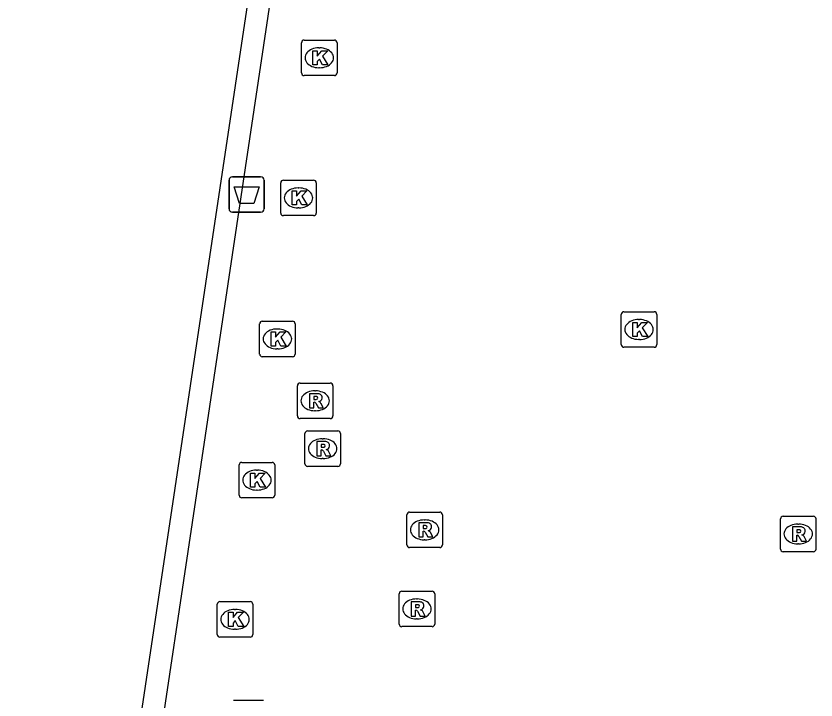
# Model space of a CAD drawing. Extents: x 164150 to 165261, y 382513 to 383432.
# Drawn here: x 164889.35 to 164911.88, y 382745.8 to 382765.08 of the extents above; entities that cross this region are included whole.
import ezdxf

# ---------------------------------------------------------------- set-up
doc = ezdxf.new("R2010")
doc.units = 0
for name, color, linetype in [('IMGEO_Afvalbak', 7, 'Continuous'), ('IMGEO_Hek', 7, 'Continuous'), ('IMGEO_Kolk', 7, 'Continuous'), ('IMGEO_Rioolput', 7, 'Continuous'), ('IMGEO_Voetpad_open', 7, 'Continuous')]:
    doc.layers.add(name, color=color, linetype=linetype)

msp = doc.modelspace()

# ---------------------------------------------------------------- linework, layer by layer
at = {"layer": 'IMGEO_Afvalbak'}
for p, q in [((164895.347, 382759.652), (164895.347, 382760.452)), ((164895.347, 382760.452), (164895.347, 382759.652)), ((164895.447, 382760.552), (164896.237, 382760.552)), ((164896.237, 382760.552), (164895.447, 382760.552)), ((164896.337, 382760.452), (164896.337, 382759.652)), ((164896.337, 382759.652), (164896.337, 382760.452)), ((164896.237, 382759.552), (164895.447, 382759.552)), ((164895.447, 382759.552), (164896.237, 382759.552))]:
    msp.add_line(p, q, dxfattribs=at)
msp.add_lwpolyline([(164895.49, 382760.266), (164896.194, 382760.266), (164896.045, 382759.796), (164895.639, 382759.796), (164895.49, 382760.266)], dxfattribs=at)
for centre, start, end in [((164895.447, 382760.452), 90, 180), ((164895.447, 382760.452), 90, 180), ((164896.237, 382760.452), 0, 90), ((164896.237, 382760.452), 360, 90), ((164895.447, 382759.652), 180, 270), ((164895.447, 382759.652), 180, 270), ((164896.237, 382759.652), 270, 0), ((164896.237, 382759.652), 270, 0)]:
    msp.add_arc(centre, 0.1, start, end, dxfattribs=at)
at = {"layer": 'IMGEO_Hek'}
msp.add_lwpolyline([(164899.183, 382783.446), (164888.424, 382711.456), (164849.165, 382717.337)], dxfattribs=at)
at = {"layer": 'IMGEO_Kolk'}
for p, q in [((164897.387, 382763.478), (164897.387, 382764.33)), ((164897.462, 382764.404), (164898.314, 382764.404)), ((164898.388, 382764.33), (164898.388, 382763.478)), ((164897.875, 382764.184), (164897.9, 382764.184)), ((164897.898, 382763.624), (164897.873, 382763.624)), ((164898.314, 382763.404), (164897.462, 382763.404)), ((164896.802, 382759.53), (164896.802, 382760.382)), ((164896.877, 382760.456), (164897.729, 382760.456)), ((164897.803, 382760.382), (164897.803, 382759.53)), ((164897.29, 382760.236), (164897.315, 382760.236)), ((164897.313, 382759.676), (164897.288, 382759.676)), ((164897.729, 382759.456), (164896.877, 382759.456)), ((164906.395, 382755.821), (164906.395, 382756.673)), ((164906.47, 382756.747), (164907.322, 382756.747)), ((164907.396, 382756.673), (164907.396, 382755.821)), ((164896.209, 382755.555), (164896.209, 382756.407)), ((164896.284, 382756.481), (164897.136, 382756.481)), ((164897.21, 382756.407), (164897.21, 382755.555)), ((164906.883, 382756.527), (164906.908, 382756.527)), ((164896.697, 382756.261), (164896.722, 382756.261)), ((164906.906, 382755.967), (164906.881, 382755.967)), ((164896.72, 382755.701), (164896.695, 382755.701)), ((164907.322, 382755.747), (164906.47, 382755.747)), ((164897.136, 382755.481), (164896.284, 382755.481)), ((164895.706, 382752.502), (164896.558, 382752.502)), ((164895.631, 382751.576), (164895.631, 382752.428)), ((164896.119, 382752.282), (164896.144, 382752.282)), ((164896.632, 382752.428), (164896.632, 382751.576)), ((164896.142, 382751.722), (164896.117, 382751.722)), ((164896.558, 382751.502), (164895.706, 382751.502)), ((164895.015, 382747.651), (164895.015, 382748.503)), ((164895.09, 382748.577), (164895.942, 382748.577)), ((164896.016, 382748.503), (164896.016, 382747.651)), ((164895.503, 382748.357), (164895.528, 382748.357)), ((164895.526, 382747.797), (164895.501, 382747.797)), ((164895.942, 382747.577), (164895.09, 382747.577)), ((164895.47, 382745.804), (164896.322, 382745.804))]:
    msp.add_line(p, q, dxfattribs=at)
for points in [[(164897.387, 382763.478), (164897.387, 382764.33)], [(164897.462, 382764.404), (164898.314, 382764.404)], [(164898.388, 382764.33), (164898.388, 382763.478)], [(164897.708, 382764.104), (164897.831, 382764.104), (164897.831, 382763.953), (164897.961, 382764.104), (164898.125, 382764.104), (164897.979, 382763.953), (164898.132, 382763.704), (164897.98, 382763.704), (164897.895, 382763.868), (164897.831, 382763.801), (164897.831, 382763.704), (164897.708, 382763.704), (164897.708, 382764.104)], [(164898.314, 382763.404), (164897.462, 382763.404)], [(164896.802, 382759.53), (164896.802, 382760.382)], [(164896.877, 382760.456), (164897.729, 382760.456)], [(164897.803, 382760.382), (164897.803, 382759.53)], [(164897.123, 382760.156), (164897.246, 382760.156), (164897.246, 382760.005), (164897.376, 382760.156), (164897.54, 382760.156), (164897.394, 382760.005), (164897.547, 382759.756), (164897.395, 382759.756), (164897.31, 382759.92), (164897.246, 382759.853), (164897.246, 382759.756), (164897.123, 382759.756), (164897.123, 382760.156)], [(164897.729, 382759.456), (164896.877, 382759.456)], [(164906.395, 382755.821), (164906.395, 382756.673)], [(164906.47, 382756.747), (164907.322, 382756.747)], [(164907.396, 382756.673), (164907.396, 382755.821)], [(164896.209, 382755.555), (164896.209, 382756.407)], [(164896.284, 382756.481), (164897.136, 382756.481)], [(164897.21, 382756.407), (164897.21, 382755.555)], [(164906.716, 382756.447), (164906.839, 382756.447), (164906.839, 382756.296), (164906.969, 382756.447), (164907.133, 382756.447), (164906.987, 382756.296), (164907.14, 382756.047), (164906.988, 382756.047), (164906.903, 382756.211), (164906.839, 382756.144), (164906.839, 382756.047), (164906.716, 382756.047), (164906.716, 382756.447)], [(164896.53, 382756.181), (164896.653, 382756.181), (164896.653, 382756.03), (164896.783, 382756.181), (164896.947, 382756.181), (164896.801, 382756.03), (164896.954, 382755.781), (164896.802, 382755.781), (164896.717, 382755.945), (164896.653, 382755.878), (164896.653, 382755.781), (164896.53, 382755.781), (164896.53, 382756.181)], [(164907.322, 382755.747), (164906.47, 382755.747)], [(164897.136, 382755.481), (164896.284, 382755.481)], [(164895.706, 382752.502), (164896.558, 382752.502)], [(164895.631, 382751.576), (164895.631, 382752.428)], [(164896.632, 382752.428), (164896.632, 382751.576)], [(164895.952, 382752.202), (164896.075, 382752.202), (164896.075, 382752.051), (164896.205, 382752.202), (164896.369, 382752.202), (164896.223, 382752.051), (164896.376, 382751.802), (164896.224, 382751.802), (164896.139, 382751.966), (164896.075, 382751.899), (164896.075, 382751.802), (164895.952, 382751.802), (164895.952, 382752.202)], [(164896.558, 382751.502), (164895.706, 382751.502)], [(164895.015, 382747.651), (164895.015, 382748.503)], [(164895.09, 382748.577), (164895.942, 382748.577)], [(164896.016, 382748.503), (164896.016, 382747.651)], [(164895.336, 382748.277), (164895.459, 382748.277), (164895.459, 382748.126), (164895.589, 382748.277), (164895.753, 382748.277), (164895.607, 382748.126), (164895.76, 382747.877), (164895.608, 382747.877), (164895.523, 382748.041), (164895.459, 382747.974), (164895.459, 382747.877), (164895.336, 382747.877), (164895.336, 382748.277)], [(164895.942, 382747.577), (164895.09, 382747.577)], [(164895.47, 382745.804), (164896.322, 382745.804)]]:
    msp.add_lwpolyline(points, dxfattribs=at)
for centre, start, end in [((164897.464, 382764.328), 91.552, 178.448), ((164897.464, 382764.328), 91.552, 178.448), ((164898.312, 382764.328), 1.552, 88.448), ((164898.312, 382764.328), 1.552, 88.448), ((164897.464, 382763.48), 181.552, 268.448), ((164897.464, 382763.48), 181.552, 268.448), ((164898.312, 382763.48), 271.552, 358.448), ((164898.312, 382763.48), 271.552, 358.448), ((164896.879, 382760.38), 91.552, 178.448), ((164896.879, 382760.38), 91.552, 178.448), ((164897.727, 382760.38), 1.552, 88.448), ((164897.727, 382760.38), 1.552, 88.448), ((164896.879, 382759.532), 181.552, 268.448), ((164896.879, 382759.532), 181.552, 268.448), ((164897.727, 382759.532), 271.552, 358.448), ((164897.727, 382759.532), 271.552, 358.448), ((164906.472, 382756.671), 91.552, 178.448), ((164906.472, 382756.671), 91.552, 178.448), ((164907.32, 382756.671), 1.552, 88.448), ((164907.32, 382756.671), 1.552, 88.448), ((164896.286, 382756.405), 91.552, 178.448), ((164896.286, 382756.405), 91.552, 178.448), ((164897.134, 382756.405), 1.552, 88.448), ((164897.134, 382756.405), 1.552, 88.448), ((164906.472, 382755.823), 181.552, 268.448), ((164906.472, 382755.823), 181.552, 268.448), ((164907.32, 382755.823), 271.552, 358.448), ((164907.32, 382755.823), 271.552, 358.448), ((164896.286, 382755.557), 181.552, 268.448), ((164896.286, 382755.557), 181.552, 268.448), ((164897.134, 382755.557), 271.552, 358.448), ((164897.134, 382755.557), 271.552, 358.448), ((164895.708, 382752.426), 91.552, 178.448), ((164895.708, 382752.426), 91.552, 178.448), ((164896.556, 382752.426), 1.552, 88.448), ((164896.556, 382752.426), 1.552, 88.448), ((164895.708, 382751.578), 181.552, 268.448), ((164895.708, 382751.578), 181.552, 268.448), ((164896.556, 382751.578), 271.552, 358.448), ((164896.556, 382751.578), 271.552, 358.448), ((164895.092, 382748.501), 91.552, 178.448), ((164895.092, 382748.501), 91.552, 178.448), ((164895.94, 382748.501), 1.552, 88.448), ((164895.94, 382748.501), 1.552, 88.448), ((164895.092, 382747.653), 181.552, 268.448), ((164895.092, 382747.653), 181.552, 268.448), ((164895.94, 382747.653), 271.552, 358.448), ((164895.94, 382747.653), 271.552, 358.448)]:
    msp.add_arc(centre, 0.0765, start, end, dxfattribs=at)
for centre, major_axis, ratio, start_param, end_param in [((164897.874, 382763.904), (-0.387, 0.002), 0.722429, 4.712389, 7.853982), ((164897.899, 382763.904), (-0.39, 0.002), 0.717154, 1.570796, 4.712389), ((164897.289, 382759.956), (-0.387, 0.002), 0.722429, 4.712389, 7.853982), ((164897.314, 382759.956), (-0.39, 0.002), 0.717154, 1.570796, 4.712389), ((164906.882, 382756.247), (-0.387, 0.002), 0.722429, 4.712389, 7.853982), ((164906.907, 382756.247), (-0.39, 0.002), 0.717154, 1.570796, 4.712389), ((164896.696, 382755.981), (-0.387, 0.002), 0.722429, 4.712389, 7.853982), ((164896.721, 382755.981), (-0.39, 0.002), 0.717154, 1.570796, 4.712389), ((164896.118, 382752.002), (-0.387, 0.002), 0.722429, 4.712389, 7.853982), ((164896.143, 382752.002), (-0.39, 0.002), 0.717154, 1.570796, 4.712389), ((164895.502, 382748.077), (-0.387, 0.002), 0.722429, 4.712389, 7.853982), ((164895.527, 382748.077), (-0.39, 0.002), 0.717154, 1.570796, 4.712389)]:
    msp.add_ellipse(centre, major_axis=major_axis, ratio=ratio, start_param=start_param, end_param=end_param, dxfattribs=at)
at = {"layer": 'IMGEO_Rioolput'}
for p, q in [((164897.272, 382753.811), (164897.272, 382754.663)), ((164897.347, 382754.737), (164898.199, 382754.737)), ((164898.273, 382754.663), (164898.273, 382753.811)), ((164897.76, 382754.517), (164897.785, 382754.517)), ((164897.783, 382753.957), (164897.758, 382753.957)), ((164898.199, 382753.737), (164897.347, 382753.737)), ((164897.484, 382752.463), (164897.484, 382753.315)), ((164897.559, 382753.389), (164898.411, 382753.389)), ((164898.485, 382753.315), (164898.485, 382752.463)), ((164897.972, 382753.169), (164897.997, 382753.169)), ((164897.995, 382752.609), (164897.97, 382752.609)), ((164898.411, 382752.389), (164897.559, 382752.389)), ((164900.355, 382750.174), (164900.355, 382751.026)), ((164900.43, 382751.1), (164901.282, 382751.1)), ((164901.356, 382751.026), (164901.356, 382750.174)), ((164910.952, 382750.984), (164911.804, 382750.984)), ((164900.843, 382750.88), (164900.868, 382750.88)), ((164910.877, 382750.058), (164910.877, 382750.91)), ((164911.365, 382750.764), (164911.39, 382750.764)), ((164911.878, 382750.91), (164911.878, 382750.058)), ((164900.866, 382750.32), (164900.841, 382750.32)), ((164901.282, 382750.1), (164900.43, 382750.1)), ((164911.388, 382750.204), (164911.363, 382750.204)), ((164911.804, 382749.984), (164910.952, 382749.984)), ((164900.139, 382747.946), (164900.139, 382748.798)), ((164900.214, 382748.872), (164901.066, 382748.872)), ((164901.14, 382748.798), (164901.14, 382747.946)), ((164900.627, 382748.652), (164900.652, 382748.652)), ((164900.65, 382748.092), (164900.625, 382748.092)), ((164901.066, 382747.872), (164900.214, 382747.872))]:
    msp.add_line(p, q, dxfattribs=at)
for points in [[(164897.272, 382753.811), (164897.272, 382754.663)], [(164897.347, 382754.737), (164898.199, 382754.737)], [(164898.273, 382754.663), (164898.273, 382753.811)], [(164897.861, 382754.435), (164897.609, 382754.437), (164897.609, 382754.037)], [(164897.787, 382754.356), (164897.733, 382754.356), (164897.733, 382754.275)], [(164897.609, 382754.037), (164897.733, 382754.037), (164897.733, 382754.199), (164897.744, 382754.199)], [(164897.733, 382754.275), (164897.785, 382754.275)], [(164897.791, 382754.17), (164897.862, 382754.037), (164898.002, 382754.037), (164897.937, 382754.163)], [(164898.199, 382753.737), (164897.347, 382753.737)], [(164897.484, 382752.463), (164897.484, 382753.315)], [(164897.559, 382753.389), (164898.411, 382753.389)], [(164898.485, 382753.315), (164898.485, 382752.463)], [(164898.073, 382753.087), (164897.821, 382753.089), (164897.821, 382752.689)], [(164897.999, 382753.008), (164897.945, 382753.008), (164897.945, 382752.927)], [(164897.821, 382752.689), (164897.945, 382752.689), (164897.945, 382752.851), (164897.956, 382752.851)], [(164897.945, 382752.927), (164897.997, 382752.927)], [(164898.003, 382752.822), (164898.074, 382752.689), (164898.214, 382752.689), (164898.149, 382752.815)], [(164898.411, 382752.389), (164897.559, 382752.389)], [(164900.355, 382750.174), (164900.355, 382751.026)], [(164900.43, 382751.1), (164901.282, 382751.1)], [(164901.356, 382751.026), (164901.356, 382750.174)], [(164910.952, 382750.984), (164911.804, 382750.984)], [(164900.944, 382750.798), (164900.692, 382750.8), (164900.692, 382750.4)], [(164900.87, 382750.719), (164900.816, 382750.719), (164900.816, 382750.638)], [(164910.877, 382750.058), (164910.877, 382750.91)], [(164911.878, 382750.91), (164911.878, 382750.058)], [(164900.692, 382750.4), (164900.816, 382750.4), (164900.816, 382750.562), (164900.827, 382750.562)], [(164900.816, 382750.638), (164900.868, 382750.638)], [(164900.874, 382750.533), (164900.945, 382750.4), (164901.085, 382750.4), (164901.02, 382750.526)], [(164911.466, 382750.682), (164911.214, 382750.684), (164911.214, 382750.284)], [(164911.392, 382750.603), (164911.338, 382750.603), (164911.338, 382750.522)], [(164911.338, 382750.522), (164911.39, 382750.522)], [(164911.214, 382750.284), (164911.338, 382750.284), (164911.338, 382750.446), (164911.349, 382750.446)], [(164911.396, 382750.417), (164911.467, 382750.284), (164911.607, 382750.284), (164911.542, 382750.41)], [(164901.282, 382750.1), (164900.43, 382750.1)], [(164911.804, 382749.984), (164910.952, 382749.984)], [(164900.139, 382747.946), (164900.139, 382748.798)], [(164900.214, 382748.872), (164901.066, 382748.872)], [(164901.14, 382748.798), (164901.14, 382747.946)], [(164900.728, 382748.57), (164900.476, 382748.572), (164900.476, 382748.172)], [(164900.654, 382748.491), (164900.6, 382748.491), (164900.6, 382748.41)], [(164900.476, 382748.172), (164900.6, 382748.172), (164900.6, 382748.334), (164900.611, 382748.334)], [(164900.6, 382748.41), (164900.652, 382748.41)], [(164900.658, 382748.305), (164900.729, 382748.172), (164900.869, 382748.172), (164900.804, 382748.298)], [(164901.066, 382747.872), (164900.214, 382747.872)]]:
    msp.add_lwpolyline(points, dxfattribs=at)
for centre, radius, start, end in [((164897.349, 382754.661), 0.0765, 91.552, 178.448), ((164897.349, 382754.661), 0.0765, 91.552, 178.448), ((164898.197, 382754.661), 0.0765, 1.552, 88.448), ((164898.197, 382754.661), 0.0765, 1.552, 88.448), ((164897.793, 382754.26), 0.0964, 77.0061, 93.1865), ((164897.807, 382754.317), 0.0378, 276.6634, 79.6772), ((164897.86, 382754.325), 0.109, 350.3612, 89.416), ((164897.858, 382754.325), 0.112, 277.5842, 350.9817), ((164897.743, 382754.146), 0.0533, 26.0293, 88.6989), ((164897.769, 382754.464), 0.19, 274.7715, 282.9687), ((164897.842, 382754.11), 0.108, 29.5134, 73.7905), ((164897.349, 382753.813), 0.0765, 181.552, 268.448), ((164897.349, 382753.813), 0.0765, 181.552, 268.448), ((164898.197, 382753.813), 0.0765, 271.552, 358.448), ((164898.197, 382753.813), 0.0765, 271.552, 358.448), ((164897.561, 382753.313), 0.0765, 91.552, 178.448), ((164897.561, 382753.313), 0.0765, 91.552, 178.448), ((164898.409, 382753.313), 0.0765, 1.552, 88.448), ((164898.409, 382753.313), 0.0765, 1.552, 88.448), ((164898.005, 382752.912), 0.0964, 77.0061, 93.1865), ((164898.019, 382752.969), 0.0378, 276.6634, 79.6772), ((164898.072, 382752.977), 0.109, 350.3612, 89.416), ((164898.07, 382752.977), 0.112, 277.5842, 350.9817), ((164897.955, 382752.798), 0.0533, 26.0293, 88.6989), ((164897.981, 382753.116), 0.19, 274.7715, 282.9687), ((164898.054, 382752.762), 0.108, 29.5134, 73.7905), ((164897.561, 382752.465), 0.0765, 181.552, 268.448), ((164897.561, 382752.465), 0.0765, 181.552, 268.448), ((164898.409, 382752.465), 0.0765, 271.552, 358.448), ((164898.409, 382752.465), 0.0765, 271.552, 358.448), ((164900.432, 382751.024), 0.0765, 91.552, 178.448), ((164900.432, 382751.024), 0.0765, 91.552, 178.448), ((164901.28, 382751.024), 0.0765, 1.552, 88.448), ((164901.28, 382751.024), 0.0765, 1.552, 88.448), ((164910.954, 382750.908), 0.0765, 91.552, 178.448), ((164910.954, 382750.908), 0.0765, 91.552, 178.448), ((164911.802, 382750.908), 0.0765, 1.552, 88.448), ((164911.802, 382750.908), 0.0765, 1.552, 88.448), ((164900.876, 382750.623), 0.0964, 77.0061, 93.1865), ((164900.89, 382750.68), 0.0378, 276.6634, 79.6772), ((164900.943, 382750.688), 0.109, 350.3612, 89.416), ((164900.826, 382750.509), 0.0533, 26.0293, 88.6989), ((164900.852, 382750.827), 0.19, 274.7715, 282.9687), ((164900.941, 382750.688), 0.112, 277.5842, 350.9817), ((164900.925, 382750.473), 0.108, 29.5134, 73.7905), ((164911.374, 382750.711), 0.19, 274.7715, 282.9687), ((164911.398, 382750.507), 0.0964, 77.0061, 93.1865), ((164911.412, 382750.564), 0.0378, 276.6634, 79.6772), ((164911.465, 382750.572), 0.109, 350.3612, 89.416), ((164911.463, 382750.572), 0.112, 277.5842, 350.9817), ((164911.348, 382750.393), 0.0533, 26.0293, 88.6989), ((164911.447, 382750.357), 0.108, 29.5134, 73.7905), ((164900.432, 382750.176), 0.0765, 181.552, 268.448), ((164900.432, 382750.176), 0.0765, 181.552, 268.448), ((164901.28, 382750.176), 0.0765, 271.552, 358.448), ((164901.28, 382750.176), 0.0765, 271.552, 358.448), ((164910.954, 382750.06), 0.0765, 181.552, 268.448), ((164910.954, 382750.06), 0.0765, 181.552, 268.448), ((164911.802, 382750.06), 0.0765, 271.552, 358.448), ((164911.802, 382750.06), 0.0765, 271.552, 358.448), ((164900.216, 382748.796), 0.0765, 91.552, 178.448), ((164900.216, 382748.796), 0.0765, 91.552, 178.448), ((164901.064, 382748.796), 0.0765, 1.552, 88.448), ((164901.064, 382748.796), 0.0765, 1.552, 88.448), ((164900.66, 382748.395), 0.0964, 77.0061, 93.1865), ((164900.674, 382748.452), 0.0378, 276.6634, 79.6772), ((164900.727, 382748.46), 0.109, 350.3612, 89.416), ((164900.725, 382748.46), 0.112, 277.5842, 350.9817), ((164900.61, 382748.281), 0.0533, 26.0293, 88.6989), ((164900.636, 382748.599), 0.19, 274.7715, 282.9687), ((164900.709, 382748.245), 0.108, 29.5134, 73.7905), ((164900.216, 382747.948), 0.0765, 181.552, 268.448), ((164900.216, 382747.948), 0.0765, 181.552, 268.448), ((164901.064, 382747.948), 0.0765, 271.552, 358.448), ((164901.064, 382747.948), 0.0765, 271.552, 358.448)]:
    msp.add_arc(centre, radius, start, end, dxfattribs=at)
for centre, major_axis, ratio, start_param, end_param in [((164897.759, 382754.237), (-0.387, 0.002), 0.722429, 4.712389, 7.853982), ((164897.784, 382754.237), (-0.39, 0.002), 0.717154, 1.570796, 4.712389), ((164897.971, 382752.889), (-0.387, 0.002), 0.722429, 4.712389, 7.853982), ((164897.996, 382752.889), (-0.39, 0.002), 0.717154, 1.570796, 4.712389), ((164900.842, 382750.6), (-0.387, 0.002), 0.722429, 4.712389, 7.853982), ((164900.867, 382750.6), (-0.39, 0.002), 0.717154, 1.570796, 4.712389), ((164911.364, 382750.484), (-0.387, 0.002), 0.722429, 4.712389, 7.853982), ((164911.389, 382750.484), (-0.39, 0.002), 0.717154, 1.570796, 4.712389), ((164900.626, 382748.372), (-0.387, 0.002), 0.722429, 4.712389, 7.853982), ((164900.651, 382748.372), (-0.39, 0.002), 0.717154, 1.570796, 4.712389)]:
    msp.add_ellipse(centre, major_axis=major_axis, ratio=ratio, start_param=start_param, end_param=end_param, dxfattribs=at)
at = {"layer": 'IMGEO_Voetpad_open'}
msp.add_lwpolyline([(164887.884, 382712.15), (164898.494, 382782.948)], dxfattribs=at)

doc.saveas('drawing.dxf')
